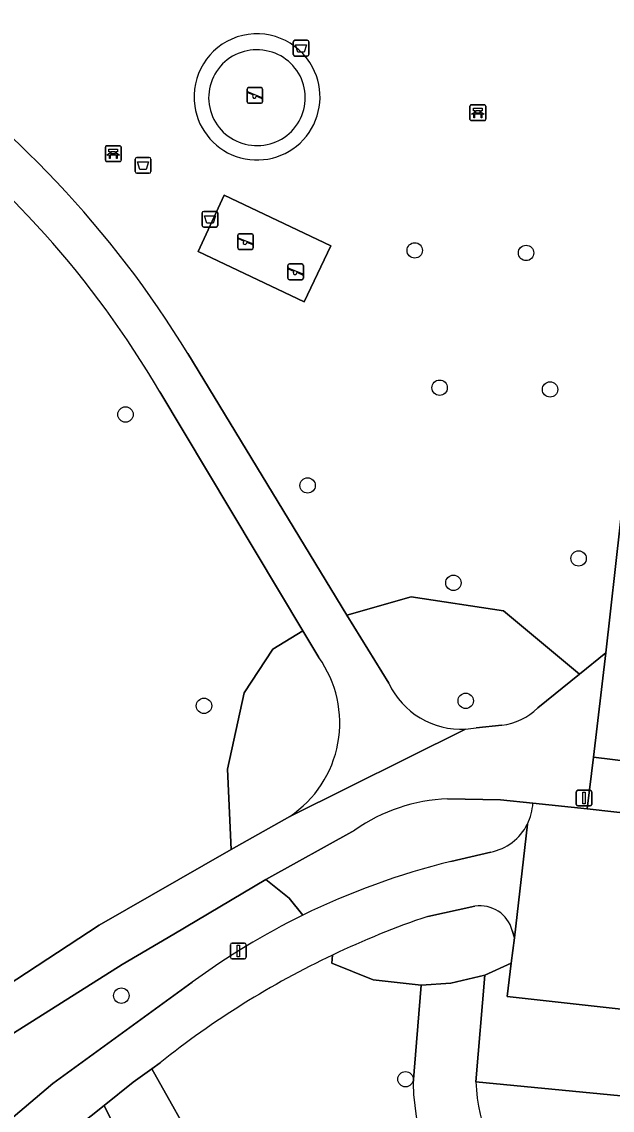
# Model space of a CAD drawing. Extents: x 162026 to 163502, y 387295 to 388169.
# Drawn here: x 162585.7 to 162623.2, y 387766.3 to 387835.5 of the extents above; entities that cross this region are included whole.
import ezdxf

# ---------------------------------------------------------------- set-up
doc = ezdxf.new("R2010")
doc.units = 0
for name, color, linetype in [('IMGEO_Afvalbak', 7, 'Continuous'), ('IMGEO_Bank', 7, 'Continuous'), ('IMGEO_Boom', 7, 'Continuous'), ('IMGEO_Fietspad_open', 7, 'Continuous'), ('IMGEO_Groenvoorziening', 7, 'Continuous'), ('IMGEO_Hek', 7, 'Continuous'), ('IMGEO_Lichtmast', 7, 'Continuous'), ('IMGEO_Rijbaan_lokaal_open', 7, 'Continuous'), ('IMGEO_Speelvoorziening', 7, 'Continuous'), ('IMGEO_Terreindeel_gesloten', 7, 'Continuous'), ('IMGEO_Voetpad_halfverhard', 7, 'Continuous'), ('IMGEO_Voetpad_open', 7, 'Continuous')]:
    doc.layers.add(name, color=color, linetype=linetype)

msp = doc.modelspace()

# ---------------------------------------------------------------- linework, layer by layer
at = {"layer": 'IMGEO_Afvalbak'}
for p, q in [((162602.962, 387833.462), (162602.962, 387834.262)), ((162602.962, 387834.262), (162602.962, 387833.462)), ((162603.062, 387834.362), (162603.852, 387834.362)), ((162603.852, 387834.362), (162603.062, 387834.362)), ((162603.952, 387834.262), (162603.952, 387833.462)), ((162603.952, 387833.462), (162603.952, 387834.262)), ((162603.852, 387833.362), (162603.062, 387833.362)), ((162603.062, 387833.362), (162603.852, 387833.362)), ((162592.916, 387826.008), (162592.916, 387826.808)), ((162592.916, 387826.808), (162592.916, 387826.008)), ((162593.016, 387826.908), (162593.806, 387826.908)), ((162593.806, 387826.908), (162593.016, 387826.908)), ((162593.906, 387826.808), (162593.906, 387826.008)), ((162593.906, 387826.008), (162593.906, 387826.808)), ((162593.806, 387825.908), (162593.016, 387825.908)), ((162593.016, 387825.908), (162593.806, 387825.908)), ((162597.167, 387822.58), (162597.167, 387823.38)), ((162597.167, 387823.38), (162597.167, 387822.58)), ((162597.267, 387823.48), (162598.057, 387823.48)), ((162598.057, 387823.48), (162597.267, 387823.48)), ((162598.157, 387823.38), (162598.157, 387822.58)), ((162598.157, 387822.58), (162598.157, 387823.38)), ((162598.057, 387822.48), (162597.267, 387822.48)), ((162597.267, 387822.48), (162598.057, 387822.48))]:
    msp.add_line(p, q, dxfattribs=at)
for points in [[(162603.105, 387834.076), (162603.809, 387834.076), (162603.66, 387833.606), (162603.254, 387833.606), (162603.105, 387834.076)], [(162593.059, 387826.622), (162593.763, 387826.622), (162593.614, 387826.152), (162593.208, 387826.152), (162593.059, 387826.622)], [(162597.31, 387823.194), (162598.014, 387823.194), (162597.865, 387822.724), (162597.459, 387822.724), (162597.31, 387823.194)]]:
    msp.add_lwpolyline(points, dxfattribs=at)
for centre, start, end in [((162603.062, 387834.262), 90, 180), ((162603.062, 387834.262), 90, 180), ((162603.852, 387834.262), 0, 90), ((162603.852, 387834.262), 360, 90), ((162603.062, 387833.462), 180, 270), ((162603.062, 387833.462), 180, 270), ((162603.852, 387833.462), 270, 0), ((162603.852, 387833.462), 270, 0), ((162593.016, 387826.808), 90, 180), ((162593.016, 387826.808), 90, 180), ((162593.806, 387826.808), 0, 90), ((162593.806, 387826.808), 360, 90), ((162593.016, 387826.008), 180, 270), ((162593.016, 387826.008), 180, 270), ((162593.806, 387826.008), 270, 0), ((162593.806, 387826.008), 270, 0), ((162597.267, 387823.38), 90, 180), ((162597.267, 387823.38), 90, 180), ((162598.057, 387823.38), 0, 90), ((162598.057, 387823.38), 360, 90), ((162597.267, 387822.58), 180, 270), ((162597.267, 387822.58), 180, 270), ((162598.057, 387822.58), 270, 0), ((162598.057, 387822.58), 270, 0)]:
    msp.add_arc(centre, 0.1, start, end, dxfattribs=at)
at = {"layer": 'IMGEO_Bank'}
for p, q in [((162614.197, 387829.332), (162614.197, 387830.173)), ((162614.197, 387830.173), (162614.197, 387829.332)), ((162614.272, 387830.257), (162615.113, 387830.257)), ((162615.113, 387830.257), (162614.272, 387830.257)), ((162615.197, 387830.182), (162615.197, 387829.341)), ((162615.197, 387829.341), (162615.197, 387830.182)), ((162614.894, 387829.655), (162614.501, 387829.655)), ((162614.506, 387829.763), (162614.506, 387829.869)), ((162614.55, 387829.869), (162614.55, 387829.763)), ((162614.838, 387829.875), (162614.556, 387829.875)), ((162614.556, 387829.757), (162614.838, 387829.757)), ((162614.844, 387829.763), (162614.844, 387829.869)), ((162614.888, 387829.869), (162614.888, 387829.763)), ((162615.122, 387829.257), (162614.281, 387829.257)), ((162614.281, 387829.257), (162615.122, 387829.257)), ((162591.01, 387826.729), (162591.01, 387827.57)), ((162591.01, 387827.57), (162591.01, 387826.729)), ((162591.085, 387827.654), (162591.926, 387827.654)), ((162591.926, 387827.654), (162591.085, 387827.654)), ((162591.319, 387827.16), (162591.319, 387827.266)), ((162591.363, 387827.266), (162591.363, 387827.16)), ((162591.651, 387827.272), (162591.369, 387827.272)), ((162591.657, 387827.16), (162591.657, 387827.266)), ((162591.701, 387827.266), (162591.701, 387827.16)), ((162592.01, 387827.579), (162592.01, 387826.738)), ((162592.01, 387826.738), (162592.01, 387827.579)), ((162591.935, 387826.654), (162591.094, 387826.654)), ((162591.094, 387826.654), (162591.935, 387826.654)), ((162591.707, 387827.052), (162591.314, 387827.052)), ((162591.369, 387827.154), (162591.651, 387827.154))]:
    msp.add_line(p, q, dxfattribs=at)
for points in [[(162614.5, 387829.875), (162614.414, 387829.875), (162614.414, 387830.036), (162614.977, 387830.036), (162614.977, 387829.875), (162614.894, 387829.875)], [(162614.444, 387829.655), (162614.302, 387829.655), (162614.414, 387829.757), (162614.5, 387829.757)], [(162614.494, 387829.648), (162614.494, 387829.441), (162614.451, 387829.441), (162614.451, 387829.648)], [(162614.894, 387829.757), (162614.977, 387829.757), (162615.089, 387829.655), (162614.95, 387829.655)], [(162614.944, 387829.648), (162614.944, 387829.441), (162614.9, 387829.441), (162614.9, 387829.648)], [(162591.313, 387827.272), (162591.227, 387827.272), (162591.227, 387827.433), (162591.79, 387827.433), (162591.79, 387827.272), (162591.707, 387827.272)], [(162591.257, 387827.052), (162591.115, 387827.052), (162591.227, 387827.154), (162591.313, 387827.154)], [(162591.307, 387827.045), (162591.307, 387826.838), (162591.264, 387826.838), (162591.264, 387827.045)], [(162591.707, 387827.154), (162591.79, 387827.154), (162591.902, 387827.052), (162591.763, 387827.052)], [(162591.757, 387827.045), (162591.757, 387826.838), (162591.713, 387826.838), (162591.713, 387827.045)]]:
    msp.add_lwpolyline(points, dxfattribs=at)
for centre, radius, start, end in [((162614.275, 387830.179), 0.0779, 92.4484, 184.28452), ((162614.275, 387830.179), 0.0779, 92.4484, 184.28452), ((162615.119, 387830.179), 0.0779, 2.4484, 94.28452), ((162615.119, 387830.179), 0.0779, 2.4484, 94.28452), ((162614.275, 387829.335), 0.0779, 182.4484, 274.28452), ((162614.275, 387829.335), 0.0779, 182.4484, 274.28452), ((162614.444, 387829.648), 0.00671, 2.89567, 87.10433), ((162614.501, 387829.648), 0.00671, 92.89567, 177.10433), ((162614.499, 387829.868), 0.00671, 2.89567, 87.10433), ((162614.499, 387829.764), 0.00671, 272.89567, 357.10433), ((162614.556, 387829.868), 0.00671, 92.89567, 177.10433), ((162614.556, 387829.764), 0.00671, 182.89567, 267.10433), ((162614.838, 387829.868), 0.00671, 2.89567, 87.10433), ((162614.838, 387829.764), 0.00671, 272.89567, 357.10433), ((162614.895, 387829.868), 0.00671, 92.89567, 177.10433), ((162614.895, 387829.764), 0.00671, 182.89567, 267.10433), ((162614.893, 387829.648), 0.00671, 2.89567, 87.10433), ((162614.95, 387829.648), 0.00671, 92.89567, 177.10433), ((162615.119, 387829.335), 0.0779, 272.4484, 4.28452), ((162615.119, 387829.335), 0.0779, 272.4484, 4.28452), ((162591.088, 387827.576), 0.0779, 92.4484, 184.28452), ((162591.088, 387827.576), 0.0779, 92.4484, 184.28452), ((162591.312, 387827.265), 0.00671, 2.89567, 87.10433), ((162591.369, 387827.265), 0.00671, 92.89567, 177.10433), ((162591.651, 387827.265), 0.00671, 2.89567, 87.10433), ((162591.708, 387827.265), 0.00671, 92.89567, 177.10433), ((162591.932, 387827.576), 0.0779, 2.4484, 94.28452), ((162591.932, 387827.576), 0.0779, 2.4484, 94.28452), ((162591.088, 387826.732), 0.0779, 182.4484, 274.28452), ((162591.088, 387826.732), 0.0779, 182.4484, 274.28452), ((162591.257, 387827.045), 0.00671, 2.89567, 87.10433), ((162591.314, 387827.045), 0.00671, 92.89567, 177.10433), ((162591.312, 387827.161), 0.00671, 272.89567, 357.10433), ((162591.369, 387827.161), 0.00671, 182.89567, 267.10433), ((162591.651, 387827.161), 0.00671, 272.89567, 357.10433), ((162591.708, 387827.161), 0.00671, 182.89567, 267.10433), ((162591.706, 387827.045), 0.00671, 2.89567, 87.10433), ((162591.763, 387827.045), 0.00671, 92.89567, 177.10433), ((162591.932, 387826.732), 0.0779, 272.4484, 4.28452), ((162591.932, 387826.732), 0.0779, 272.4484, 4.28452)]:
    msp.add_arc(centre, radius, start, end, dxfattribs=at)
at = {"layer": 'IMGEO_Boom'}
for centre in [(162610.683, 387820.999), (162617.762, 387820.838), (162612.267, 387812.266), (162619.288, 387812.153), (162592.293, 387810.56), (162603.872, 387806.047), (162621.102, 387801.405), (162613.143, 387799.855), (162613.924, 387792.349), (162597.283, 387792.028), (162592.027, 387773.594), (162610.098, 387768.28)]:
    msp.add_circle(centre, 0.489, dxfattribs=at)
at = {"layer": 'IMGEO_Fietspad_open'}
for points in [[(162616.881, 387777.738), (162617.021, 387777.279), (162617.85, 387784.502)], [(162615.512, 387782.719), (162612.981, 387782.137)], [(162611.513, 387778.638), (162614.515, 387779.291)], [(162596.535, 387774.451), (162587.667, 387768.015), (162580.926, 387762.312), (162571.336, 387753.435)], [(162573.976, 387751.709), (162582.276, 387759.38), (162587.527, 387763.896), (162590.926, 387766.608), (162592.776, 387768.085), (162593.966, 387768.944), (162594.488, 387769.322)]]:
    msp.add_lwpolyline(points, dxfattribs=at)
for centre, radius, start, end in [((162614.813, 387786.06), 3.413, 281.8185, 332.84107), ((162624.212, 387736.642), 46.86, 103.86693, 116.14519), ((162614.831, 387777.194), 2.12, 14.85641, 98.58324), ((162624.179, 387736.743), 46.756, 116.16312, 126.24513), ((162629.51, 387725.69), 55.923, 108.77248, 115.4718), ((162629.656, 387725.245), 56.388, 115.4114, 128.58528)]:
    msp.add_arc(centre, radius, start, end, dxfattribs=at)
at = {"layer": 'IMGEO_Groenvoorziening'}
for points in [[(162596.251, 387814.446), (162606.375, 387797.787), (162610.46, 387798.968), (162616.32, 387798.066), (162621.164, 387794.052), (162622.838, 387795.406), (162637.418, 387925.681)], [(162582.712, 387772.914), (162590.62, 387778.074), (162599.002, 387782.885), (162598.771, 387788.007), (162599.844, 387792.847), (162601.665, 387795.631), (162603.569, 387796.802), (162594.471, 387812.013)], [(162616.32, 387798.066), (162610.46, 387798.968), (162606.375, 387797.787), (162609.035, 387793.463)], [(162618.505, 387791.899), (162621.164, 387794.052), (162616.32, 387798.066)], [(162604.586, 387795.102), (162603.569, 387796.802), (162601.665, 387795.631), (162599.844, 387792.847), (162598.771, 387788.007), (162599.002, 387782.885), (162602.736, 387784.994)], [(162614.583, 387790.632), (162616.22, 387790.799)], [(162618.202, 387785.846), (162616.134, 387786.057), (162612.777, 387786.113)], [(162606.884, 387784.128), (162601.21, 387780.976), (162602.699, 387779.801), (162603.563, 387778.708)], [(162612.981, 387782.137), (162615.512, 387782.719)], [(162603.563, 387778.708), (162602.699, 387779.801), (162601.21, 387780.976), (162595.357, 387777.511), (162592.088, 387775.575), (162584.363, 387770.695)], [(162614.515, 387779.291), (162611.513, 387778.638)], [(162605.459, 387776.177), (162605.413, 387775.661), (162608.048, 387774.593), (162611.083, 387774.265), (162612.974, 387774.399), (162615.148, 387774.907), (162616.824, 387775.654), (162617.021, 387777.279), (162616.881, 387777.738)], [(162610.579, 387768.013), (162611.083, 387774.265), (162608.048, 387774.593), (162605.413, 387775.661), (162605.459, 387776.177)], [(162614.578, 387768.116), (162615.148, 387774.907), (162612.974, 387774.399), (162611.083, 387774.265), (162610.579, 387768.013)], [(162587.667, 387768.015), (162596.535, 387774.451)], [(162594.488, 387769.322), (162593.966, 387768.944), (162597.033, 387763.467), (162598.444, 387756.041)], [(162598.444, 387756.041), (162597.033, 387763.467), (162593.966, 387768.944), (162592.776, 387768.085), (162590.926, 387766.608), (162593.742, 387760.919)], [(162571.336, 387753.435), (162580.926, 387762.312), (162587.667, 387768.015)], [(162632.335, 387763.473), (162632.685, 387766.394), (162632.346, 387766.405), (162614.578, 387768.116)], [(162593.742, 387760.919), (162590.926, 387766.608), (162587.527, 387763.896), (162589.867, 387759.173)]]:
    msp.add_lwpolyline(points, dxfattribs=at)
for points in [[(162605.339, 387821.298), (162603.649, 387817.733), (162596.913, 387820.923), (162598.574, 387824.503)], [(162632.936, 387771.511), (162632.835, 387771.515), (162632.768, 387771.738), (162616.566, 387773.531), (162616.824, 387775.654), (162615.148, 387774.907), (162614.578, 387768.116), (162632.346, 387766.405)]]:
    msp.add_lwpolyline(points, close=True, dxfattribs=at)
for centre, radius, start, end in [((162540.36, 387780.35), 65.47, 31.38484, 55.47093), ((162600.652, 387830.77), 4.003, 27.96265, 188.42963), ((162600.656, 387830.757), 4.006, 188.24291, 28.14937), ((162540.456, 387780.279), 62.647, 30.43426, 53.15782), ((162598.766, 387790.944), 7.152, 303.71038, 35.54627), ((162613.64, 387795.635), 5.091, 205.24764, 273.16344), ((162615.807, 387794.58), 3.803, 276.23157, 315.1808), ((162613.612, 387795.821), 5.279, 273.35384, 280.59783), ((162613.195, 387775.133), 10.988, 92.17919, 125.05201), ((162614.297, 387786.151), 3.917, 335.10743, 355.53979), ((162614.813, 387786.06), 3.413, 281.8185, 332.84107), ((162624.212, 387736.642), 46.86, 103.86693, 116.14519), ((162614.831, 387777.194), 2.12, 14.85641, 98.58324), ((162624.179, 387736.743), 46.756, 116.16312, 126.24513), ((162629.51, 387725.69), 55.923, 108.77248, 115.4718), ((162629.656, 387725.245), 56.388, 115.4114, 128.58528), ((162625.416, 387768.395), 14.842, 181.47302, 224.76338), ((162625.416, 387768.395), 14.842, 181.47302, 224.76338), ((162625.539, 387768.444), 10.966, 181.71524, 225.00003), ((162625.539, 387768.444), 10.966, 181.71524, 225.00003)]:
    msp.add_arc(centre, radius, start, end, dxfattribs=at)
at = {"layer": 'IMGEO_Hek'}
for centre, start, end in [((162600.623, 387830.716), 82.40165, 263.79913), ((162600.679, 387830.709), 262.7232, 83.47757)]:
    msp.add_arc(centre, 3.043, start, end, dxfattribs=at)
at = {"layer": 'IMGEO_Lichtmast'}
for p, q in [((162620.951, 387785.761), (162620.951, 387786.561)), ((162620.951, 387786.561), (162620.951, 387785.761)), ((162621.051, 387786.661), (162621.841, 387786.661)), ((162621.841, 387786.661), (162621.051, 387786.661)), ((162621.941, 387786.561), (162621.941, 387785.761)), ((162621.941, 387785.761), (162621.941, 387786.561)), ((162621.841, 387785.661), (162621.051, 387785.661)), ((162621.051, 387785.661), (162621.841, 387785.661)), ((162598.966, 387776.034), (162598.966, 387776.834)), ((162598.966, 387776.834), (162598.966, 387776.034)), ((162599.066, 387776.934), (162599.856, 387776.934)), ((162599.856, 387776.934), (162599.066, 387776.934)), ((162599.956, 387776.834), (162599.956, 387776.034)), ((162599.956, 387776.034), (162599.956, 387776.834)), ((162599.856, 387775.934), (162599.066, 387775.934)), ((162599.066, 387775.934), (162599.856, 387775.934))]:
    msp.add_line(p, q, dxfattribs=at)
for points in [[(162621.371, 387786.536), (162621.521, 387786.536), (162621.521, 387785.786), (162621.371, 387785.786), (162621.371, 387786.536)], [(162599.386, 387776.809), (162599.536, 387776.809), (162599.536, 387776.059), (162599.386, 387776.059), (162599.386, 387776.809)]]:
    msp.add_lwpolyline(points, dxfattribs=at)
for centre, start, end in [((162621.051, 387786.561), 90, 180), ((162621.051, 387786.561), 90, 180), ((162621.841, 387786.561), 0, 90), ((162621.841, 387786.561), 360, 90), ((162621.051, 387785.761), 180, 270), ((162621.051, 387785.761), 180, 270), ((162621.841, 387785.761), 270, 0), ((162621.841, 387785.761), 270, 0), ((162599.066, 387776.834), 90, 180), ((162599.066, 387776.834), 90, 180), ((162599.856, 387776.834), 0, 90), ((162599.856, 387776.834), 360, 90), ((162599.066, 387776.034), 180, 270), ((162599.066, 387776.034), 180, 270), ((162599.856, 387776.034), 270, 0), ((162599.856, 387776.034), 270, 0)]:
    msp.add_arc(centre, 0.1, start, end, dxfattribs=at)
at = {"layer": 'IMGEO_Rijbaan_lokaal_open'}
for points in [[(162748.592, 387771.451), (162733.146, 387772.952), (162672.732, 387779.736), (162621.652, 387785.471), (162618.202, 387785.846)], [(162617.85, 387784.502), (162617.021, 387777.279), (162616.824, 387775.654), (162616.566, 387773.531), (162632.768, 387771.738), (162633.063, 387773.793), (162633.164, 387774.497)]]:
    msp.add_lwpolyline(points, dxfattribs=at)
msp.add_arc((162614.297, 387786.151), 3.917, 335.10743, 355.53979, dxfattribs=at)
at = {"layer": 'IMGEO_Speelvoorziening'}
for p, q in [((162600.023, 387830.457), (162600.023, 387831.257)), ((162600.023, 387831.257), (162600.023, 387830.457)), ((162600.406, 387830.885), (162600.067, 387831.022)), ((162600.092, 387831.082), (162600.968, 387830.729)), ((162600.123, 387831.357), (162600.913, 387831.357)), ((162600.913, 387831.357), (162600.123, 387831.357)), ((162600.944, 387830.669), (162600.604, 387830.806)), ((162601.013, 387831.257), (162601.013, 387830.457)), ((162601.013, 387830.457), (162601.013, 387831.257)), ((162600.913, 387830.357), (162600.123, 387830.357)), ((162600.123, 387830.357), (162600.913, 387830.357)), ((162599.426, 387821.161), (162599.426, 387821.961)), ((162599.426, 387821.961), (162599.426, 387821.161)), ((162599.809, 387821.589), (162599.47, 387821.726)), ((162599.495, 387821.786), (162600.371, 387821.433)), ((162599.526, 387822.061), (162600.316, 387822.061)), ((162600.316, 387822.061), (162599.526, 387822.061)), ((162600.416, 387821.961), (162600.416, 387821.161)), ((162600.416, 387821.161), (162600.416, 387821.961)), ((162600.316, 387821.061), (162599.526, 387821.061)), ((162599.526, 387821.061), (162600.316, 387821.061)), ((162600.347, 387821.373), (162600.007, 387821.51)), ((162602.613, 387819.235), (162602.613, 387820.035)), ((162602.613, 387820.035), (162602.613, 387819.235)), ((162602.996, 387819.663), (162602.657, 387819.8)), ((162602.682, 387819.86), (162603.558, 387819.507)), ((162602.713, 387820.135), (162603.503, 387820.135)), ((162603.503, 387820.135), (162602.713, 387820.135)), ((162603.603, 387820.035), (162603.603, 387819.235)), ((162603.603, 387819.235), (162603.603, 387820.035)), ((162603.503, 387819.135), (162602.713, 387819.135)), ((162602.713, 387819.135), (162603.503, 387819.135)), ((162603.534, 387819.447), (162603.194, 387819.584))]:
    msp.add_line(p, q, dxfattribs=at)
for centre, radius, start, end in [((162600.123, 387831.257), 0.1, 90, 180), ((162600.123, 387831.257), 0.1, 90, 180), ((162600.08, 387831.052), 0.0327, 68.07798, 248.07798), ((162600.485, 387830.795), 0.12, 130.99278, 5.16318), ((162600.913, 387831.257), 0.1, 0, 90), ((162600.913, 387831.257), 0.1, 360, 90), ((162600.956, 387830.699), 0.0327, 248.07798, 68.07798), ((162600.123, 387830.457), 0.1, 180, 270), ((162600.123, 387830.457), 0.1, 180, 270), ((162600.913, 387830.457), 0.1, 270, 0), ((162600.913, 387830.457), 0.1, 270, 0), ((162599.526, 387821.961), 0.1, 90, 180), ((162599.526, 387821.961), 0.1, 90, 180), ((162599.483, 387821.756), 0.0327, 68.07798, 248.07798), ((162600.316, 387821.961), 0.1, 0, 90), ((162600.316, 387821.961), 0.1, 360, 90), ((162599.526, 387821.161), 0.1, 180, 270), ((162599.526, 387821.161), 0.1, 180, 270), ((162599.888, 387821.499), 0.12, 130.99278, 5.16318), ((162600.316, 387821.161), 0.1, 270, 0), ((162600.316, 387821.161), 0.1, 270, 0), ((162600.359, 387821.403), 0.0327, 248.07798, 68.07798), ((162602.713, 387820.035), 0.1, 90, 180), ((162602.713, 387820.035), 0.1, 90, 180), ((162602.67, 387819.83), 0.0327, 68.07798, 248.07798), ((162603.075, 387819.573), 0.12, 130.99278, 5.16318), ((162603.503, 387820.035), 0.1, 0, 90), ((162603.503, 387820.035), 0.1, 360, 90), ((162602.713, 387819.235), 0.1, 180, 270), ((162602.713, 387819.235), 0.1, 180, 270), ((162603.503, 387819.235), 0.1, 270, 0), ((162603.503, 387819.235), 0.1, 270, 0), ((162603.546, 387819.477), 0.0327, 248.07798, 68.07798)]:
    msp.add_arc(centre, radius, start, end, dxfattribs=at)
at = {"layer": 'IMGEO_Terreindeel_gesloten'}
for centre, radius, start, end in [((162600.652, 387830.77), 4.003, 27.96265, 188.42963), ((162600.656, 387830.757), 4.006, 188.24291, 28.14937)]:
    msp.add_arc(centre, radius, start, end, dxfattribs=at)
at = {"layer": 'IMGEO_Voetpad_halfverhard'}
for points in [[(162609.035, 387793.463), (162606.375, 387797.787), (162596.251, 387814.446)], [(162594.471, 387812.013), (162603.569, 387796.802), (162604.586, 387795.102)], [(162612.777, 387786.113), (162616.134, 387786.057), (162618.202, 387785.846), (162621.652, 387785.471), (162622.044, 387788.756), (162622.838, 387795.406), (162621.164, 387794.052), (162618.505, 387791.899)], [(162613.921, 387790.551), (162602.736, 387784.994), (162599.002, 387782.885), (162590.62, 387778.074), (162582.712, 387772.914)], [(162602.736, 387784.994), (162613.921, 387790.551)], [(162616.22, 387790.799), (162614.583, 387790.632)], [(162601.21, 387780.976), (162606.884, 387784.128)], [(162584.363, 387770.695), (162592.088, 387775.575), (162595.357, 387777.511), (162601.21, 387780.976)]]:
    msp.add_lwpolyline(points, dxfattribs=at)
for centre, radius, start, end in [((162540.36, 387780.35), 65.47, 31.38484, 55.47093), ((162540.456, 387780.279), 62.647, 30.43426, 53.15782), ((162598.766, 387790.944), 7.152, 303.71038, 35.54627), ((162613.64, 387795.635), 5.091, 205.24764, 273.16344), ((162615.807, 387794.58), 3.803, 276.23157, 315.1808), ((162613.612, 387795.821), 5.279, 273.35384, 280.59783), ((162613.195, 387775.133), 10.988, 92.17919, 125.05201)]:
    msp.add_arc(centre, radius, start, end, dxfattribs=at)
at = {"layer": 'IMGEO_Voetpad_open'}
msp.add_lwpolyline([(162637.418, 387925.681), (162622.838, 387795.406), (162622.044, 387788.756), (162624.641, 387788.442), (162630.348, 387839.311), (162630.633, 387841.853), (162631.411, 387848.771), (162632.018, 387854.013), (162632.91, 387862.217)], dxfattribs=at)
for points in [[(162605.339, 387821.298), (162598.574, 387824.503), (162596.913, 387820.923), (162603.649, 387817.733)], [(162673.124, 387783.227), (162668.509, 387783.207), (162662.418, 387783.837), (162662.417, 387784.241), (162624.641, 387788.442), (162622.044, 387788.756), (162621.652, 387785.471), (162672.732, 387779.736)]]:
    msp.add_lwpolyline(points, close=True, dxfattribs=at)

doc.saveas('drawing.dxf')
